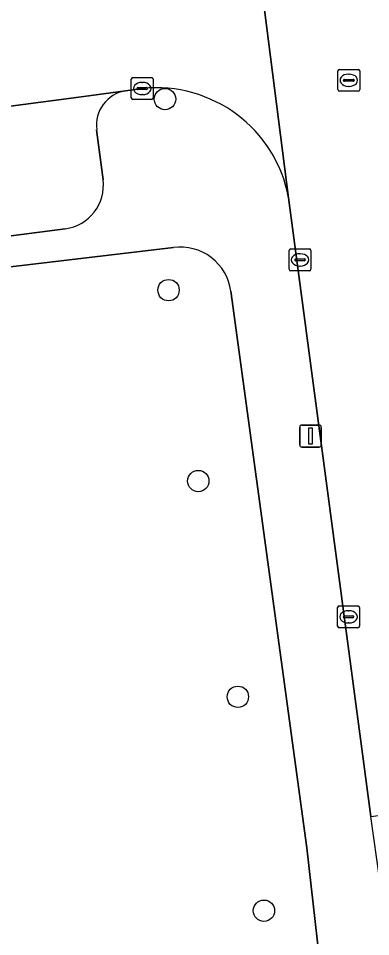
# Model space of a CAD drawing. Extents: x 161084 to 161928, y 385354 to 386522.
# Drawn here: x 161294.87 to 161310.98, y 385495.94 to 385537.96 of the extents above; entities that cross this region are included whole.
import ezdxf

# ---------------------------------------------------------------- set-up
doc = ezdxf.new("R2010")
doc.units = 0
for name, color, linetype in [('IMGEO_Boom', 7, 'Continuous'), ('IMGEO_Groenvoorziening', 7, 'Continuous'), ('IMGEO_Kolk', 7, 'Continuous'), ('IMGEO_Lichtmast', 7, 'Continuous'), ('IMGEO_Parkeervlak_open', 7, 'Continuous'), ('IMGEO_Rijbaan_lokaal_open', 7, 'Continuous'), ('IMGEO_Rioolput', 7, 'Continuous'), ('IMGEO_Voetpad_open', 7, 'Continuous')]:
    doc.layers.add(name, color=color, linetype=linetype)

msp = doc.modelspace()

# ---------------------------------------------------------------- linework, layer by layer
at = {"layer": 'IMGEO_Boom'}
for centre in [(161301.576, 385534.263), (161301.738, 385525.522), (161303.099, 385516.785), (161304.909, 385506.915), (161306.101, 385497.128)]:
    msp.add_circle(centre, 0.489, dxfattribs=at)
at = {"layer": 'IMGEO_Groenvoorziening'}
for points in [[(161301.961, 385527.469), (161282.924, 385525.209), (161280.922, 385524.836)], [(161308.649, 385494.883), (161308.07, 385500), (161304.592, 385525.47)]]:
    msp.add_lwpolyline(points, dxfattribs=at)
msp.add_arc((161302.281, 385525.16), 2.331, 7.6439, 97.9019, dxfattribs=at)
at = {"layer": 'IMGEO_Kolk'}
for p, q in [((161300.036, 385534.322), (161300.036, 385535.174)), ((161300.111, 385535.248), (161300.963, 385535.248)), ((161301.037, 385535.174), (161301.037, 385534.322)), ((161300.295, 385534.742), (161300.295, 385534.754)), ((161300.733, 385534.705), (161300.335, 385534.705)), ((161300.338, 385534.791), (161300.736, 385534.791)), ((161300.524, 385535.028), (161300.549, 385535.028)), ((161300.779, 385534.754), (161300.779, 385534.742)), ((161300.963, 385534.248), (161300.111, 385534.248)), ((161300.547, 385534.468), (161300.522, 385534.468)), ((161307.253, 385526.48), (161307.253, 385527.332)), ((161307.328, 385527.406), (161308.18, 385527.406)), ((161307.741, 385527.186), (161307.766, 385527.186)), ((161308.254, 385527.332), (161308.254, 385526.48)), ((161307.512, 385526.9), (161307.512, 385526.912)), ((161307.95, 385526.863), (161307.552, 385526.863)), ((161307.555, 385526.949), (161307.953, 385526.949)), ((161307.996, 385526.912), (161307.996, 385526.9)), ((161308.18, 385526.406), (161307.328, 385526.406)), ((161307.764, 385526.626), (161307.739, 385526.626)), ((161309.474, 385510.149), (161309.474, 385511.001)), ((161309.549, 385511.075), (161310.401, 385511.075)), ((161309.962, 385510.855), (161309.987, 385510.855)), ((161310.475, 385511.001), (161310.475, 385510.149)), ((161309.733, 385510.569), (161309.733, 385510.581)), ((161310.171, 385510.532), (161309.773, 385510.532)), ((161309.776, 385510.618), (161310.174, 385510.618)), ((161309.985, 385510.295), (161309.96, 385510.295)), ((161310.217, 385510.581), (161310.217, 385510.569)), ((161310.401, 385510.075), (161309.549, 385510.075))]:
    msp.add_line(p, q, dxfattribs=at)
for points in [[(161300.036, 385534.322), (161300.036, 385535.174)], [(161300.111, 385535.248), (161300.963, 385535.248)], [(161301.037, 385535.174), (161301.037, 385534.322)], [(161300.963, 385534.248), (161300.111, 385534.248)], [(161307.253, 385526.48), (161307.253, 385527.332)], [(161307.328, 385527.406), (161308.18, 385527.406)], [(161308.254, 385527.332), (161308.254, 385526.48)], [(161308.18, 385526.406), (161307.328, 385526.406)], [(161309.474, 385510.149), (161309.474, 385511.001)], [(161309.549, 385511.075), (161310.401, 385511.075)], [(161310.475, 385511.001), (161310.475, 385510.149)], [(161310.401, 385510.075), (161309.549, 385510.075)]]:
    msp.add_lwpolyline(points, dxfattribs=at)
for centre, radius, start, end in [((161300.113, 385535.172), 0.0765, 91.552, 178.448), ((161300.113, 385535.172), 0.0765, 91.552, 178.448), ((161300.961, 385535.172), 0.0765, 1.552, 88.448), ((161300.961, 385535.172), 0.0765, 1.552, 88.448), ((161300.335, 385534.751), 0.0403, 85.8775, 175.7526), ((161300.332, 385534.741), 0.0366, 178.938, 274.7102), ((161300.736, 385534.748), 0.043, 264.8664, 352.4533), ((161300.74, 385534.753), 0.0386, 1.7309, 96.639), ((161300.113, 385534.324), 0.0765, 181.552, 268.448), ((161300.113, 385534.324), 0.0765, 181.552, 268.448), ((161300.961, 385534.324), 0.0765, 271.552, 358.448), ((161300.961, 385534.324), 0.0765, 271.552, 358.448), ((161307.33, 385527.33), 0.0765, 91.552, 178.448), ((161307.33, 385527.33), 0.0765, 91.552, 178.448), ((161308.178, 385527.33), 0.0765, 1.552, 88.448), ((161308.178, 385527.33), 0.0765, 1.552, 88.448), ((161307.552, 385526.909), 0.0403, 85.8775, 175.7526), ((161307.549, 385526.899), 0.0366, 178.938, 274.7102), ((161307.953, 385526.906), 0.043, 264.8664, 352.4533), ((161307.957, 385526.911), 0.0386, 1.7309, 96.639), ((161307.33, 385526.482), 0.0765, 181.552, 268.448), ((161307.33, 385526.482), 0.0765, 181.552, 268.448), ((161308.178, 385526.482), 0.0765, 271.552, 358.448), ((161308.178, 385526.482), 0.0765, 271.552, 358.448), ((161309.551, 385510.999), 0.0765, 91.552, 178.448), ((161309.551, 385510.999), 0.0765, 91.552, 178.448), ((161310.399, 385510.999), 0.0765, 1.552, 88.448), ((161310.399, 385510.999), 0.0765, 1.552, 88.448), ((161309.773, 385510.578), 0.0403, 85.8775, 175.7526), ((161309.77, 385510.568), 0.0366, 178.938, 274.7102), ((161310.174, 385510.575), 0.043, 264.8664, 352.4533), ((161310.178, 385510.58), 0.0386, 1.7309, 96.639), ((161309.551, 385510.151), 0.0765, 181.552, 268.448), ((161309.551, 385510.151), 0.0765, 181.552, 268.448), ((161310.399, 385510.151), 0.0765, 271.552, 358.448), ((161310.399, 385510.151), 0.0765, 271.552, 358.448)]:
    msp.add_arc(centre, radius, start, end, dxfattribs=at)
for centre, major_axis, ratio, start_param, end_param in [((161300.523, 385534.748), (-0.387, 0.002), 0.722429, 4.712389, 7.853982), ((161300.548, 385534.748), (-0.39, 0.002), 0.717154, 1.570796, 4.712389), ((161307.74, 385526.906), (-0.387, 0.002), 0.722429, 4.712389, 7.853982), ((161307.765, 385526.906), (-0.39, 0.002), 0.717154, 1.570796, 4.712389), ((161309.961, 385510.575), (-0.387, 0.002), 0.722429, 4.712389, 7.853982), ((161309.986, 385510.575), (-0.39, 0.002), 0.717154, 1.570796, 4.712389)]:
    msp.add_ellipse(centre, major_axis=major_axis, ratio=ratio, start_param=start_param, end_param=end_param, dxfattribs=at)
at = {"layer": 'IMGEO_Lichtmast'}
for p, q in [((161307.737, 385518.445), (161307.737, 385519.245)), ((161307.737, 385519.245), (161307.737, 385518.445)), ((161307.837, 385519.345), (161308.627, 385519.345)), ((161308.627, 385519.345), (161307.837, 385519.345)), ((161308.727, 385519.245), (161308.727, 385518.445)), ((161308.727, 385518.445), (161308.727, 385519.245)), ((161308.627, 385518.345), (161307.837, 385518.345)), ((161307.837, 385518.345), (161308.627, 385518.345))]:
    msp.add_line(p, q, dxfattribs=at)
msp.add_lwpolyline([(161308.157, 385519.22), (161308.307, 385519.22), (161308.307, 385518.47), (161308.157, 385518.47), (161308.157, 385519.22)], dxfattribs=at)
for centre, start, end in [((161307.837, 385519.245), 90, 180), ((161307.837, 385519.245), 90, 180), ((161308.627, 385519.245), 0, 90), ((161308.627, 385519.245), 360, 90), ((161307.837, 385518.445), 180, 270), ((161307.837, 385518.445), 180, 270), ((161308.627, 385518.445), 270, 0), ((161308.627, 385518.445), 270, 0)]:
    msp.add_arc(centre, 0.1, start, end, dxfattribs=at)
at = {"layer": 'IMGEO_Parkeervlak_open'}
for points in [[(161299.776, 385534.646), (161297.864, 385534.389), (161277.839, 385531.745)], [(161298.743, 385530.571), (161298.451, 385532.865)], [(161281.696, 385526.347), (161297.016, 385528.335)]]:
    msp.add_lwpolyline(points, dxfattribs=at)
for centre, radius, start, end in [((161300.041, 385533.066), 1.602, 99.5055, 187.1986), ((161296.759, 385530.318), 2, 277.3798, 7.258)]:
    msp.add_arc(centre, radius, start, end, dxfattribs=at)
at = {"layer": 'IMGEO_Rijbaan_lokaal_open'}
msp.add_lwpolyline([(161313.019, 385539.216), (161312.358, 385544.329), (161311.153, 385553.336), (161304.242, 385552.261), (161305.135, 385546.126), (161307.231, 385529.753), (161310.993, 385501.436), (161317.934, 385502.34), (161314.499, 385528.244)], close=True, dxfattribs=at)
for points in [[(161307.231, 385529.753), (161305.135, 385546.126)], [(161276.429, 385531.559), (161277.839, 385531.745), (161297.864, 385534.389), (161299.776, 385534.646), (161300.541, 385534.749)]]:
    msp.add_lwpolyline(points, dxfattribs=at)
msp.add_arc((161301.177, 385528.623), 6.159, 10.5725, 95.9237, dxfattribs=at)
at = {"layer": 'IMGEO_Rioolput'}
for p, q in [((161309.483, 385534.698), (161309.483, 385535.55)), ((161309.558, 385535.624), (161310.41, 385535.624)), ((161310.484, 385535.55), (161310.484, 385534.698)), ((161309.742, 385535.118), (161309.742, 385535.13)), ((161310.18, 385535.081), (161309.782, 385535.081)), ((161309.785, 385535.167), (161310.183, 385535.167)), ((161309.971, 385535.404), (161309.996, 385535.404)), ((161310.226, 385535.13), (161310.226, 385535.118)), ((161309.994, 385534.844), (161309.969, 385534.844)), ((161310.41, 385534.624), (161309.558, 385534.624))]:
    msp.add_line(p, q, dxfattribs=at)
for points in [[(161309.483, 385534.698), (161309.483, 385535.55)], [(161309.558, 385535.624), (161310.41, 385535.624)], [(161310.484, 385535.55), (161310.484, 385534.698)], [(161310.41, 385534.624), (161309.558, 385534.624)]]:
    msp.add_lwpolyline(points, dxfattribs=at)
for centre, radius, start, end in [((161309.56, 385535.548), 0.0765, 91.552, 178.448), ((161309.56, 385535.548), 0.0765, 91.552, 178.448), ((161310.408, 385535.548), 0.0765, 1.552, 88.448), ((161310.408, 385535.548), 0.0765, 1.552, 88.448), ((161309.782, 385535.127), 0.0403, 85.8775, 175.7526), ((161309.779, 385535.117), 0.0366, 178.938, 274.7102), ((161310.183, 385535.124), 0.043, 264.8664, 352.4533), ((161310.187, 385535.129), 0.0386, 1.7309, 96.639), ((161309.56, 385534.7), 0.0765, 181.552, 268.448), ((161309.56, 385534.7), 0.0765, 181.552, 268.448), ((161310.408, 385534.7), 0.0765, 271.552, 358.448), ((161310.408, 385534.7), 0.0765, 271.552, 358.448)]:
    msp.add_arc(centre, radius, start, end, dxfattribs=at)
for centre, major_axis, ratio, start_param, end_param in [((161309.97, 385535.124), (-0.387, 0.002), 0.722429, 4.712389, 7.853982), ((161309.995, 385535.124), (-0.39, 0.002), 0.717154, 1.570796, 4.712389)]:
    msp.add_ellipse(centre, major_axis=major_axis, ratio=ratio, start_param=start_param, end_param=end_param, dxfattribs=at)
at = {"layer": 'IMGEO_Voetpad_open'}
for points in [[(161300.541, 385534.749), (161299.776, 385534.646)], [(161298.451, 385532.865), (161298.743, 385530.571)], [(161315.293, 385468.442), (161311.4, 385498.51), (161310.993, 385501.436), (161307.231, 385529.753)], [(161297.016, 385528.335), (161281.696, 385526.347)], [(161280.922, 385524.836), (161282.924, 385525.209), (161301.961, 385527.469)], [(161304.592, 385525.47), (161308.07, 385500), (161308.649, 385494.883), (161308.7, 385494.676), (161309.462, 385487.744), (161312.261, 385468.627), (161313.051, 385462.679)]]:
    msp.add_lwpolyline(points, dxfattribs=at)
for centre, radius, start, end in [((161301.177, 385528.623), 6.159, 10.5725, 95.9237), ((161300.041, 385533.066), 1.602, 99.5055, 187.1986), ((161296.759, 385530.318), 2, 277.3798, 7.258), ((161302.281, 385525.16), 2.331, 7.6439, 97.9019)]:
    msp.add_arc(centre, radius, start, end, dxfattribs=at)

doc.saveas('drawing.dxf')
